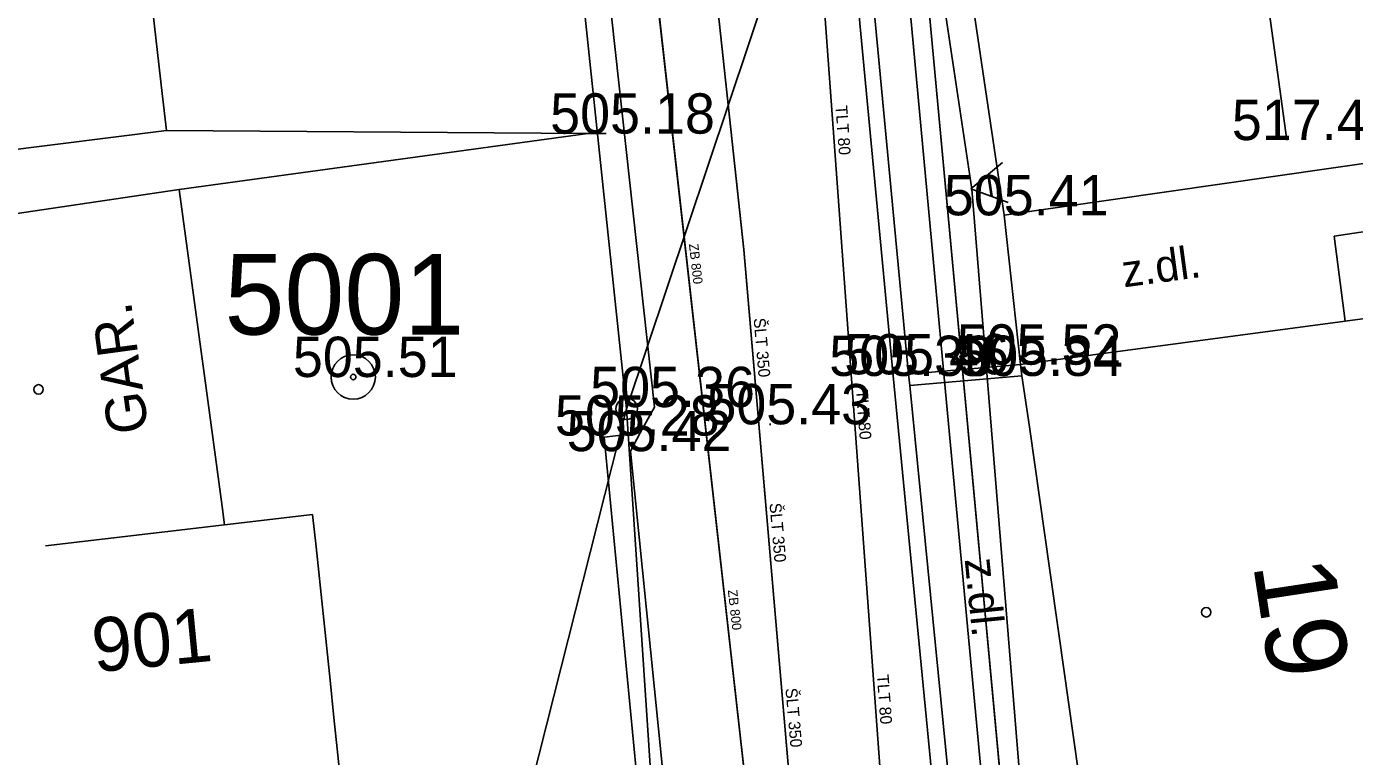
# Model space of a CAD drawing. Extents: x -669642 to -669119, y -1131006 to -1130466.
# Drawn here: x -669400.03 to -669375.31, y -1130842 to -1130828.42 of the extents above; entities that cross this region are included whole.
import ezdxf

# ---------------------------------------------------------------- set-up
doc = ezdxf.new("R2010")
doc.units = 0
for name, color, linetype in [('G_Bod_tecka', 7, 'Continuous'), ('G_Bod_vyska', 7, 'Continuous'), ('G_Bodove_pole', 7, 'Continuous'), ('G_Breh_Teren', 7, 'Continuous'), ('G_Budovy-znacky', 7, 'Continuous'), ('G_Budovy_Objekty', 7, 'Continuous'), ('G_Budovy_vstupy', 7, 'Continuous'), ('G_Cesty_Schody', 7, 'Continuous'), ('G_Cisla_jina', 7, 'Continuous'), ('G_Cisla_orientacni', 7, 'Continuous'), ('G_Plochy_zpevnene', 7, 'Continuous'), ('G_Ploty', 7, 'Continuous'), ('G_Ploty_vstupy', 7, 'Continuous'), ('G_Popisy_objektu', 7, 'Continuous'), ('G_Popisy_povrchu', 7, 'Continuous'), ('G_Site-elektro', 7, 'Continuous'), ('G_Site-Sloupy', 7, 'Continuous'), ('G_Vyskopis-bod_terenu', 7, 'Continuous'), ('G_Z_ELsilove_nadz_kotovane', 7, 'Continuous'), ('G_Z_ELsilove_podz_kotovane', 7, 'Continuous'), ('G_Z_KANAL_podz_kotovane', 7, 'Continuous'), ('G_Z_PLYNY_podz_geodeticky', 7, 'Continuous'), ('G_Z_SPOJE_nadz_kotovane', 7, 'Continuous'), ('G_Z_VODA_podz_kotovane', 7, 'Continuous'), ('Vrstva 12', 7, 'Continuous'), ('Vrstva 26', 7, 'Continuous'), ('Vrstva 3', 7, 'Continuous'), ('Vrstva 4', 7, 'Continuous'), ('Vrstva 5', 7, 'Continuous')]:
    doc.layers.add(name, color=color, linetype=linetype)

msp = doc.modelspace()

# ---------------------------------------------------------------- linework, layer by layer
at = {"layer": 'G_Bod_tecka'}
for p, q in [((-669389.24, -1130830.41), (-669389.24, -1130830.41)), ((-669376.57, -1130830.53), (-669376.57, -1130830.53)), ((-669381.83, -1130831.93), (-669381.83, -1130831.93)), ((-669381.53, -1130834.71), (-669381.53, -1130834.71)), ((-669393.95, -1130834.94), (-669393.95, -1130834.94)), ((-669383.9, -1130834.92), (-669383.9, -1130834.92)), ((-669383.61, -1130834.89), (-669383.61, -1130834.89)), ((-669381.5, -1130834.92), (-669381.5, -1130834.92)), ((-669388.34, -1130835.5), (-669388.34, -1130835.5)), ((-669389.01, -1130836.03), (-669389.01, -1130836.03)), ((-669386.19, -1130835.82), (-669386.19, -1130835.82)), ((-669388.79, -1130836.32), (-669388.79, -1130836.32))]:
    msp.add_line(p, q, dxfattribs=at)
at = {"layer": 'G_Bodove_pole'}
for radius in [0.412, 0.05]:
    msp.add_circle((-669393.95, -1130834.94), radius, dxfattribs=at)
at = {"layer": 'G_Breh_Teren'}
for p, q in [((-669397.43, -1130830.35), (-669389.58, -1130830.41)), ((-669389.58, -1130830.41), (-669397.19, -1130831.45)), ((-669389.58, -1130830.41), (-669389.24, -1130830.41))]:
    msp.add_line(p, q, dxfattribs=at)
at = {"layer": 'G_Budovy-znacky'}
for centre in [(-669399.81, -1130835.17), (-669378.069, -1130839.32)]:
    msp.add_circle(centre, 0.0875, dxfattribs=at)
at = {"layer": 'G_Budovy_Objekty'}
for p, q in [((-669397.43, -1130830.35), (-669397.51, -1130829.66)), ((-669402.4, -1130830.98), (-669397.43, -1130830.35)), ((-669370.91, -1130830.36), (-669381.83, -1130831.93)), ((-669402.15, -1130832.18), (-669397.19, -1130831.45)), ((-669397.19, -1130831.45), (-669397.12, -1130831.95)), ((-669396.79, -1130834.42), (-669396.72, -1130834.92)), ((-669396.35, -1130837.69), (-669396.39, -1130837.35)), ((-669396.35, -1130837.69), (-669394.71, -1130837.5)), ((-669394.71, -1130837.5), (-669394.64, -1130838.1)), ((-669399.68, -1130838.08), (-669396.35, -1130837.69)), ((-669380.82, -1130839.68), (-669380.98, -1130838.54)), ((-669394.38, -1130840.58), (-669394.31, -1130841.28))]:
    msp.add_line(p, q, dxfattribs=at)
for points in [[(-669381.83, -1130831.93), (-669382.6, -1130826.74), (-669382.65, -1130826.36), (-669382.67, -1130826.24)], [(-669381.53, -1130834.71), (-669375.48, -1130833.9), (-669370.18, -1130833.19)], [(-669381.36, -1130835.87), (-669381.5, -1130834.92), (-669381.53, -1130834.71)]]:
    msp.add_lwpolyline(points, dxfattribs=at)
at = {"layer": 'G_Budovy_vstupy'}
for p, q in [((-669397.51, -1130829.66), (-669397.79, -1130827.17)), ((-669396.79, -1130834.42), (-669397.12, -1130831.95)), ((-669396.39, -1130837.35), (-669396.72, -1130834.92)), ((-669381.36, -1130835.87), (-669380.98, -1130838.54)), ((-669394.38, -1130840.58), (-669394.64, -1130838.1)), ((-669380.82, -1130839.68), (-669380.44, -1130842.35)), ((-669394.05, -1130843.76), (-669394.31, -1130841.28))]:
    msp.add_line(p, q, dxfattribs=at)
at = {"layer": 'G_Cesty_Schody'}
msp.add_line((-669378.12, -1130819.27), (-669376.57, -1130830.53), dxfattribs=at)
msp.add_lwpolyline([(-669388.61, -1130835.98), (-669388.79, -1130836.32), (-669387.82, -1130845.92)], dxfattribs=at)
at = {"layer": 'G_Plochy_zpevnene'}
for p, q in [((-669375.69, -1130832.32), (-669375.48, -1130833.9)), ((-669389.28, -1130836.06), (-669389.01, -1130836.03)), ((-669389.01, -1130836.03), (-669388.61, -1130835.98))]:
    msp.add_line(p, q, dxfattribs=at)
for points in [[(-669386.26, -1130808.32), (-669385.58, -1130814.61), (-669384.99, -1130820.2), (-669384.33, -1130827.26), (-669383.61, -1130834.89), (-669383.59, -1130835.1), (-669382.58, -1130845.28)], [(-669386.53, -1130808.38), (-669385.87, -1130814.67), (-669385.31, -1130820.24), (-669384.62, -1130827.3), (-669383.9, -1130834.92), (-669382.89, -1130845.29)], [(-669391, -1130810.32), (-669389.67, -1130823.42), (-669388.34, -1130835.5), (-669388.61, -1130835.98)], [(-669375.69, -1130832.32), (-669369.89, -1130831.45), (-669368.88, -1130831.3)], [(-669385.69, -1130873.96), (-669386.24, -1130868.06), (-669387.17, -1130858.19), (-669388.1, -1130848.33), (-669388.69, -1130842.19), (-669389.28, -1130836.06)]]:
    msp.add_lwpolyline(points, dxfattribs=at)
at = {"layer": 'G_Ploty'}
for p, q in [((-669383.61, -1130834.89), (-669381.53, -1130834.71)), ((-669383.59, -1130835.1), (-669381.5, -1130834.92))]:
    msp.add_line(p, q, dxfattribs=at)
at = {"layer": 'G_Ploty_vstupy'}
msp.add_line((-669381.83, -1130831.93), (-669381.53, -1130834.71), dxfattribs=at)
at = {"layer": 'G_Site-elektro'}
for p, q in [((-669382.449, -1130831.439), (-669381.865, -1130830.949)), ((-669382.134, -1130831.176), (-669382.075, -1130831.574)), ((-669382.118, -1130831.16), (-669382.054, -1130831.582)), ((-669381.755, -1130831.691), (-669382.449, -1130831.439))]:
    msp.add_line(p, q, dxfattribs=at)
at = {"layer": 'G_Site-Sloupy'}
msp.add_circle((-669388.86, -1130835.53), 0.2, dxfattribs=at)
at = {"layer": 'G_Vyskopis-bod_terenu'}
for p, q in [((-669381.51, -1130834.92), (-669381.49, -1130834.92)), ((-669381.5, -1130834.905), (-669381.5, -1130834.92)), ((-669381.5, -1130834.935), (-669381.5, -1130834.92)), ((-669386.19, -1130835.805), (-669386.19, -1130835.82)), ((-669386.2, -1130835.82), (-669386.18, -1130835.82)), ((-669386.19, -1130835.835), (-669386.19, -1130835.82))]:
    msp.add_line(p, q, dxfattribs=at)
at = {"layer": 'G_Z_ELsilove_nadz_kotovane'}
msp.add_lwpolyline([(-669384.181, -1130819.771), (-669382.436, -1130831.441), (-669380.615, -1130853.723)], dxfattribs=at)
at = {"layer": 'G_Z_ELsilove_podz_kotovane'}
msp.add_lwpolyline([(-669391.83, -1130758.66), (-669387.04, -1130787.16), (-669380.84, -1130853.82), (-669376.27, -1130911.91), (-669375.45, -1130932.67), (-669367.41, -1130949.86), (-669354.28, -1130962.65), (-669322.79, -1130989.32), (-669305.7, -1131000.09), (-669304.07, -1131000.6)], dxfattribs=at)
at = {"layer": 'G_Z_KANAL_podz_kotovane'}
msp.add_lwpolyline([(-669386.05, -1130847.79), (-669389.19, -1130819.89), (-669390.06, -1130812.55), (-669394.69, -1130773.67)], dxfattribs=at)
at = {"layer": 'G_Z_PLYNY_podz_geodeticky'}
msp.add_lwpolyline([(-669390.43, -1130771.32), (-669388.94, -1130781.38), (-669387.27, -1130793.84), (-669384.52, -1130818.24), (-669383.72, -1130826.65), (-669382.93, -1130835.15), (-669382.21, -1130842.83), (-669381.73, -1130851.41), (-669380.44, -1130861.77), (-669378.34, -1130882.46)], dxfattribs=at)
at = {"layer": 'G_Z_SPOJE_nadz_kotovane'}
for points in [[(-669388.86, -1130835.53), (-669393.51, -1130791.5)], [(-669388.86, -1130835.53), (-669383.54, -1130819.64)], [(-669388.86, -1130835.53), (-669392.79, -1130851.06)], [(-669388.86, -1130835.53), (-669383.8, -1130911.82)]]:
    msp.add_lwpolyline(points, dxfattribs=at)
at = {"layer": 'G_Z_VODA_podz_kotovane'}
for points in [[(-669391.66, -1130786.81), (-669388.98, -1130811.25), (-669386.68, -1130832.57), (-669385.37, -1130847.78), (-669384.56, -1130852.58), (-669384.56, -1130855.1), (-669381.69, -1130881.23), (-669380.22, -1130906.82), (-669380.35, -1130922.88), (-669379.95, -1130930.64), (-669376.8, -1130944.92), (-669375.17, -1130949.36), (-669369.9, -1130965.09), (-669368.33, -1130970.22)], [(-669373.45, -1130944.33), (-669373.67, -1130943.67), (-669376.37, -1130935.68), (-669378.15, -1130922.46), (-669378.08, -1130920.73), (-669378.01, -1130917.57), (-669378, -1130914.5), (-669377.65, -1130907.22), (-669378.04, -1130900.78), (-669379.71, -1130886.35), (-669379.94, -1130881.96), (-669382.49, -1130854.5), (-669382.67, -1130852.57), (-669384.09, -1130842.95), (-669385.34, -1130825.89), (-669387.02, -1130812.53), (-669389.23, -1130792.08)]]:
    msp.add_lwpolyline(points, dxfattribs=at)
at = {"layer": 'Vrstva 12'}
msp.add_lwpolyline([(-669386.05, -1130847.79), (-669389.185, -1130819.892), (-669390.059, -1130812.552), (-669394.689, -1130773.674)], dxfattribs=at)
at = {"layer": 'Vrstva 26'}
for points in [[(-669391.664, -1130786.81), (-669388.978, -1130811.253), (-669386.678, -1130832.566), (-669385.369, -1130847.782), (-669384.56, -1130852.58), (-669384.564, -1130855.105), (-669381.694, -1130881.226), (-669380.223, -1130906.82), (-669380.349, -1130922.883), (-669379.945, -1130930.641), (-669376.8, -1130944.921), (-669375.165, -1130949.355), (-669369.897, -1130965.087), (-669368.329, -1130970.216)], [(-669373.447, -1130944.334), (-669373.672, -1130943.667), (-669376.37, -1130935.675), (-669378.148, -1130922.46), (-669378.075, -1130920.733), (-669378.009, -1130917.569), (-669377.996, -1130914.501), (-669377.651, -1130907.219), (-669378.037, -1130900.779), (-669379.708, -1130886.353), (-669379.941, -1130881.959), (-669382.493, -1130854.498), (-669382.672, -1130852.568), (-669384.093, -1130842.945), (-669385.337, -1130825.888), (-669387.019, -1130812.528), (-669389.231, -1130792.082)]]:
    msp.add_lwpolyline(points, dxfattribs=at)
at = {"layer": 'Vrstva 5'}
for p, q in [((-669387.04, -1130787.16), (-669380.84, -1130853.82)), ((-669380.84, -1130853.82), (-669387.04, -1130787.16))]:
    msp.add_line(p, q, dxfattribs=at)

# ---------------------------------------------------------------- texts
at = {"layer": 'G_Bod_vyska'}
for s, p in [('505.18', (-669390.284, -1130830.41)), ('517.43', (-669377.592, -1130830.53)), ('505.41', (-669382.954, -1130831.93)), ('505.52', (-669382.716, -1130834.71)), ('505.51', (-669395.074, -1130834.94)), ('505.39', (-669385.088, -1130834.92)), ('505.46', (-669384.809, -1130834.89)), ('505.84', (-669382.686, -1130834.92)), ('505.36', (-669389.539, -1130835.5)), ('505.43', (-669387.376, -1130835.82)), ('505.28', (-669390.196, -1130836.03)), ('505.42', (-669389.976, -1130836.32))]:
    msp.add_text(s, height=0.75, dxfattribs=at).set_placement(p)
at = {"layer": 'G_Bodove_pole'}
msp.add_text('5001', height=1.5, dxfattribs=at).set_placement((-669396.347, -1130834.15))
at = {"layer": 'G_Cisla_jina'}
msp.add_text('901', height=1, rotation=5.5662, dxfattribs=at).set_placement((-669398.765, -1130840.438))
at = {"layer": 'G_Cisla_orientacni'}
msp.add_text('19', height=1.5, rotation=278.6651, dxfattribs=at).set_placement((-669377.2, -1130838.424))
at = {"layer": 'G_Popisy_objektu'}
msp.add_text('GAR.', height=0.75, rotation=97.7418, dxfattribs=at).set_placement((-669397.759, -1130835.945))
at = {"layer": 'G_Popisy_povrchu'}
for rotation, p in [(7.6277, (-669379.601, -1130833.272)), (275.6615, (-669382.567, -1130838.334))]:
    msp.add_text('z.dl.', height=0.6, rotation=rotation, dxfattribs=at).set_placement(p)
at = {"layer": 'Vrstva 3'}
for p in [(-669387.701, -1130832.467), (-669386.977, -1130838.908)]:
    msp.add_text('ZB 800', height=0.1755, rotation=276.4634, dxfattribs=at).set_placement(p)
at = {"layer": 'Vrstva 4'}
for s, rotation, p in [('TLT 80', 274.2115, (-669384.974, -1130829.889)), ('ŠLT 350', 274.9126, (-669386.497, -1130833.848)), ('TLT 80', 274.2115, (-669384.588, -1130835.186)), ('ŠLT 350', 274.9138, (-669386.201, -1130837.293)), ('TLT 80', 274.2115, (-669384.202, -1130840.484)), ('ŠLT 350', 274.9412, (-669385.904, -1130840.738))]:
    msp.add_text(s, height=0.2194, rotation=rotation, dxfattribs=at).set_placement(p)

doc.saveas('drawing.dxf')
